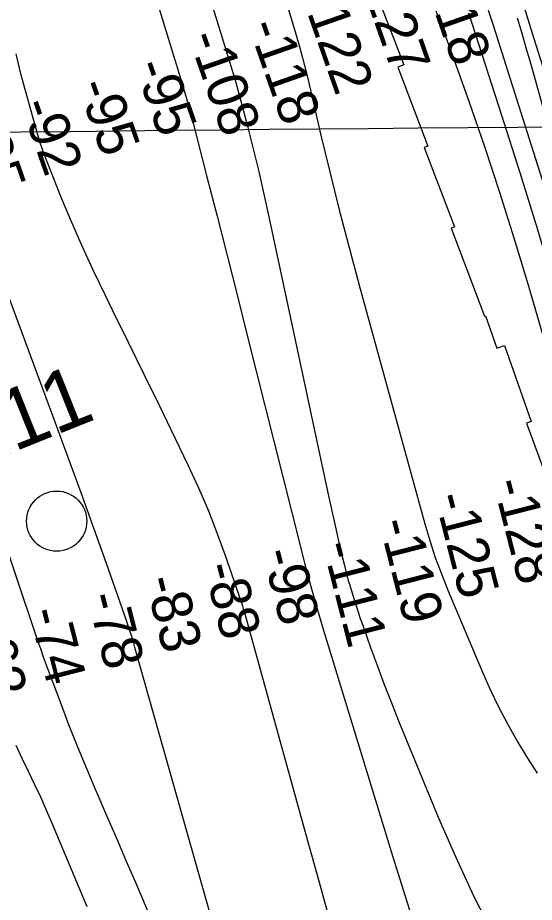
# Model space of a CAD drawing. Extents: x 3598634 to 3636690, y 517270 to 542944.
# Drawn here: x 3631986 to 3632844, y 527737 to 529207 of the extents above; entities that cross this region are included whole.
import ezdxf

# ---------------------------------------------------------------- set-up
doc = ezdxf.new("R2010")
doc.units = 0
for name, color, linetype in [('V-GRID-MAJR', 7, 'Continuous'), ('V-RIVR-IDEN', 7, 'Continuous'), ('V-RIVR-MILE', 7, 'Continuous'), ('V-RIVR-RANG', 7, 'Continuous'), ('V-RRAP-RVMT', 7, 'Continuous'), ('V-TOPO-MAJR', 7, 'Continuous'), ('V-TOPO-MINR', 7, 'Continuous')]:
    doc.layers.add(name, color=color, linetype=linetype)

msp = doc.modelspace()

# ---------------------------------------------------------------- linework, layer by layer
at = {"layer": 'V-GRID-MAJR'}
msp.add_spline([(3602797.9, 528737.7), (3608075.8, 528784.9), (3613353.8, 528832.9), (3618631.7, 528881.6), (3623909.7, 528931.1), (3629187.6, 528981.4), (3634465.5, 529032.5), (3634465.6, 529032.5)], degree=3, dxfattribs=at)
at = {"layer": 'V-RIVR-MILE'}
msp.add_circle((3632051, 528370.4), 50, dxfattribs=at)
at = {"layer": 'V-RRAP-RVMT'}
for p, q in [((3632576.9, 529259.5), (3632627.5, 529128.3)), ((3632627.5, 529128.3), (3632617.8, 529124.6)), ((3632617.8, 529124.6), (3632667.4, 528993.2)), ((3632667.4, 528993.2), (3632661.5, 528991.1)), ((3632661.5, 528991.1), (3632711.6, 528859)), ((3632711.6, 528859), (3632706, 528856.8)), ((3632706, 528856.8), (3632761.3, 528710.6)), ((3632761.3, 528710.6), (3632763.3, 528711.4)), ((3632763.3, 528711.4), (3632782, 528657.7)), ((3632782, 528657.7), (3632794.8, 528662.2)), ((3632794.8, 528662.2), (3632839.2, 528536.1)), ((3632839.2, 528536.1), (3632831.4, 528533.3)), ((3632831.4, 528533.3), (3632880.8, 528397.2))]:
    msp.add_line(p, q, dxfattribs=at)
at = {"layer": 'V-TOPO-MAJR'}
for points in [[(3632152, 529447.7), (3632257.9, 529102.3), (3632262.3, 529087.4), (3632266.6, 529072.6), (3632270.7, 529057.6), (3632274.7, 529042.7), (3632300.6, 528942.2), (3632317.3, 528877), (3632334, 528811.7), (3632350.5, 528746.4), (3632367, 528681.1), (3632456.2, 528325.5), (3632465, 528291.7), (3632474.1, 528258.1), (3632483.7, 528224.6), (3632493.6, 528191.1), (3632608.7, 527814.5), (3632629.5, 527747.7), (3632650.7, 527681.1)], [(3633228.8, 527563.2), (3633038.7, 528351), (3633036.7, 528358.9), (3633034.8, 528366.7), (3633032.8, 528374.6), (3633030.8, 528382.5), (3633027.1, 528396.9), (3633026.6, 528398.8), (3633026.4, 528399.4), (3633019.9, 528422.1), (3633016.5, 528434.1), (3633012.9, 528446.1), (3633009.3, 528458), (3633005.6, 528469.9), (3632776.2, 529193.6), (3632768, 529218.8)]]:
    msp.add_lwpolyline(points, dxfattribs=at)
at = {"layer": 'V-TOPO-MINR'}
for points in [[(3632182, 529641.8), (3632343.2, 529117.1), (3632345.6, 529109), (3632348, 529100.9), (3632350.2, 529092.7), (3632352.4, 529084.5), (3632367.8, 529026.2), (3632377.3, 528988.7), (3632386.5, 528951.2), (3632395.2, 528913.6), (3632403.5, 528875.9), (3632464.8, 528588.3), (3632474.2, 528544.3), (3632483.6, 528500.3), (3632493.1, 528456.4), (3632502.6, 528412.4), (3632516.2, 528350.2), (3632519, 528337.4), (3632522, 528324.5), (3632525, 528311.7), (3632528.2, 528298.9), (3632533, 528279.7), (3632533.8, 528276.5), (3632534.7, 528273.4), (3632535.6, 528270.3), (3632536.5, 528267.2), (3632542.6, 528247.5), (3632546.7, 528234.6), (3632550.9, 528221.7), (3632555.2, 528208.9), (3632559.7, 528196.1), (3632572.4, 528160.3), (3632583.5, 528129.7), (3632594.9, 528099.2), (3632606.8, 528068.9), (3632618.9, 528038.7), (3632684.6, 527878.9), (3632713.1, 527813.2), (3632743.2, 527748.3), (3632775.7, 527684.6)], [(3632377.6, 529416.2), (3632449.8, 529173.6), (3632454.7, 529156.7), (3632459.4, 529139.7), (3632463.8, 529122.6), (3632467.9, 529105.4), (3632489.4, 529013.5), (3632504.5, 528950.4), (3632520.2, 528887.5), (3632536.5, 528824.8), (3632553.4, 528762.2), (3632662.4, 528366.2), (3632670.7, 528338.1), (3632679.7, 528310.3), (3632689.9, 528282.9), (3632700.7, 528255.8), (3632758.2, 528119.8), (3632771.1, 528090.7), (3632784.8, 528061.9), (3632799.6, 528033.7), (3632815.2, 528005.9), (3632815.7, 528005.1), (3632832, 527978.3), (3632848.9, 527951.9)], [(3632818.3, 529252.6), (3632843.6, 529172.3), (3632857.6, 529126.7), (3632871.4, 529081.1), (3632884.6, 529035.3), (3632897.6, 528989.3), (3633049.2, 528439.9), (3633053.8, 528423.4), (3633058.3, 528407), (3633062.7, 528390.6), (3633067.2, 528374.2), (3633251.3, 527696.9)], [(3632941.3, 528395.5), (3632833.9, 528763.8), (3632810.9, 528840.2), (3632787.1, 528916.4), (3632761.9, 528992.1), (3632735.8, 529067.5), (3632706.2, 529151), (3632693.8, 529184.3), (3632681, 529217.4)], [(3633159, 527695.5), (3633143.4, 527757.7), (3633127.7, 527819.9), (3633112, 527882), (3632998.5, 528331.5), (3632991.4, 528359.4), (3632984, 528387.3), (3632976.4, 528415.1), (3632968.7, 528442.8), (3632906.1, 528663), (3632878.4, 528758.6), (3632850, 528854), (3632820.5, 528949.1), (3632790.5, 529044), (3632735.5, 529214)], [(3632815.7, 529206.6), (3632823.4, 529180.9), (3632830.9, 529155.1), (3632838.3, 529129.2), (3632845.7, 529103.3), (3633036.9, 528418.1), (3633039.1, 528410.2), (3633041.3, 528402.2), (3633043.4, 528394.3), (3633045.5, 528386.3), (3633098.3, 528184.4), (3633126.6, 528075.4), (3633154.6, 527966.3), (3633182.2, 527857.1), (3633209.5, 527747.9), (3633260.3, 527542.9)], [(3632508.4, 527693.4), (3632487.3, 527770.4), (3632466, 527847.3), (3632363.9, 528216), (3632362, 528222.6), (3632360.1, 528229.2), (3632358, 528235.7), (3632355.8, 528242.2), (3632333.1, 528308.5), (3632318.8, 528347.9), (3632303.6, 528386.9), (3632287, 528425.3), (3632269.5, 528463.4), (3632247.8, 528508.4), (3632222.2, 528561.3), (3632196.4, 528614.2), (3632170.5, 528667), (3632144.4, 528719.8), (3632131.4, 528746.2), (3632112.3, 528785.9), (3632093.8, 528825.9), (3632076.2, 528866.4), (3632059.3, 528907.1), (3632035.2, 528967), (3632031, 528978), (3632027, 528989.2), (3632023.3, 529000.5), (3632019.9, 529011.8), (3632000.2, 529081.1), (3631991.6, 529113.6), (3631983.6, 529146.3)], [(3632388.1, 527428.7), (3632181.1, 528160.5), (3632177.9, 528171.4), (3632174.6, 528182.2), (3632171.1, 528192.9), (3632167.5, 528203.6), (3632133.6, 528300), (3632112.8, 528358.8), (3632091.7, 528417.5), (3632070.4, 528476.1), (3632048.8, 528534.6), (3631917.5, 528888.2)], [(3631868.8, 528620.1), (3632019.4, 528172.2), (3632024, 528158.7), (3632028.7, 528145.2), (3632033.6, 528131.8), (3632038.5, 528118.5), (3632056.6, 528070.1), (3632070.9, 528032.6), (3632085.7, 527995.3), (3632100.9, 527958.3), (3632116.6, 527921.4), (3632117.5, 527919.3), (3632133.9, 527881.4), (3632150.2, 527843.6), (3632166.5, 527805.7), (3632182.8, 527767.8), (3632208.5, 527707.8)], [(3631983, 527998.2), (3631993.4, 527976.5), (3632003.9, 527954.9), (3632014.3, 527933.2), (3632024.5, 527911.4), (3632034.2, 527889.5), (3632043.7, 527867.4), (3632100.9, 527730.2)]]:
    msp.add_lwpolyline(points, dxfattribs=at)

# ---------------------------------------------------------------- texts
at = {"layer": 'V-RIVR-IDEN'}
msp.add_text('111', height=100, rotation=21.8538, dxfattribs=at).set_placement((3631911.4, 528457.7))
at = {"layer": 'V-RIVR-RANG'}
for s, rotation, p in [('-118', 289.3225, (3632651.7, 529291.6)), ('-127', 289.3225, (3632551, 529276.7)), ('-122', 289.3225, (3632456.5, 529243.8)), ('-118', 289.3225, (3632368.4, 529193)), ('-108', 289.3225, (3632269, 529174.1)), ('-95', 289.3225, (3632179.6, 529126.8)), ('-95', 289.3225, (3632085.2, 529094)), ('-92', 289.3225, (3631990.4, 529062.1)), ('-85', 289.3225, (3631895.9, 529029.3)), ('-128', 284.3611, (3632775, 528434.7)), ('-125', 284.3611, (3632677.8, 528411.1)), ('-119', 284.3611, (3632585.6, 528368.4)), ('-111', 284.3611, (3632492, 528330.6)), ('-98', 284.3611, (3632391.9, 528318.5)), ('-88', 284.3611, (3632294.7, 528295)), ('-83', 284.3611, (3632197.1, 528273)), ('-78', 284.3611, (3632100.9, 528245.3)), ('-74', 284.3611, (3632004.2, 528220)), ('-62', 284.3611, (3631906.7, 528197.7))]:
    msp.add_text(s, height=67, rotation=rotation, dxfattribs=at).set_placement(p)

doc.saveas('drawing.dxf')
